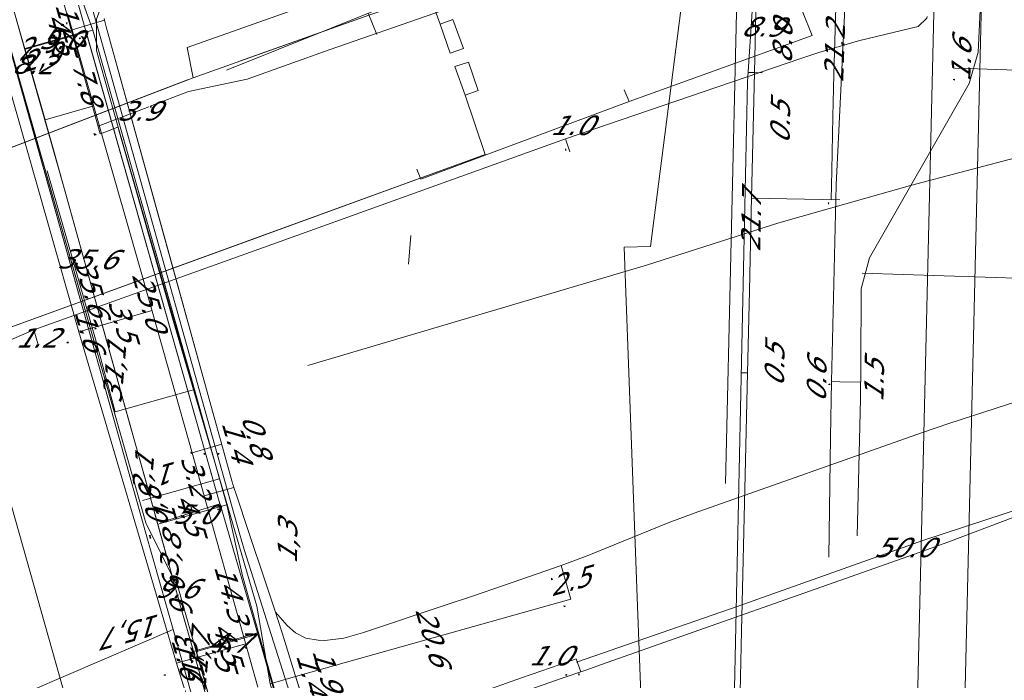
# Model space of a CAD drawing. Header units: metres. Extents: x 124576 to 133557, y 395865 to 402386.
# Tile 418 of 447: x 132806 to 132877, y 400995 to 401042. Entities that reach past the tile are written whole.
import ezdxf
from ezdxf.enums import TextEntityAlignment as Align

# ---------------------------------------------------------------- set-up
doc = ezdxf.new("R2010")
doc.units = ezdxf.units.M
doc.header["$MEASUREMENT"] = 0
for name, color, linetype, lineweight, true_color in [('LG_Datatransport_Gemeente_Tilburg_Ruimtelijke_Uitvoering', 3, 'Continuous', 13, 0x00ff00), ('LG_Datatransport_KPN_BV', 3, 'Continuous', 13, 0x00ff00), ('LG_Datatransport_Ziggo_BV', 3, 'Continuous', 13, 0x00ff00), ('LG_Gas_Hoge_Druk_Enexis_Netbeheer_BV', 7, 'Continuous', 13, 0xff9b00), ('LG_Gas_Lage_Druk_Enexis_Netbeheer_BV', 7, 'Continuous', 13, 0xffdc7d), ('LG_Laag_Spanning_Enexis_Netbeheer_BV', 7, 'Continuous', 13, 0x960000), ('LG_Laag_Spanning_Gemeente_Tilburg_Ruimtelijke_Uitvoering', 7, 'Continuous', 13, 0x960000), ('LG_Midden_Spanning_Enexis_Netbeheer_BV', 7, 'Continuous', 13, 0xd20000), ('LG_Riool_Vrij_Verval_Gemeente_Tilburg_Ruimtelijke_Uitvoering', 7, 'Continuous', 13, 0xca00a0), ('LG_unet-4_Brabant_Water', 5, 'Continuous', 13, 0x0000ff), ('MV_Datatransport_lijn', 3, 'Continuous', 0, 0x00ff00)]:
    doc.layers.add(name, color=color, linetype=linetype, lineweight=lineweight, true_color=true_color)
for name, color, linetype, lineweight in [('MV_Datatransport', 7, 'Continuous', 0), ('MV_Gas_Hoge_Druk', 7, 'Continuous', 0), ('MV_Gas_Hoge_Druk_lijn', 7, 'Continuous', 0), ('MV_Gas_Hoge_Druk_pijl', 7, 'Continuous', 0), ('MV_Gas_Lage_Druk', 7, 'Continuous', 0), ('MV_Gas_Lage_Druk_pijl', 7, 'Continuous', 0), ('MV_Laag_Spanning', 7, 'Continuous', 0), ('MV_Laag_Spanning_lijn', 7, 'Continuous', 0), ('MV_Laag_Spanning_pijl', 7, 'Continuous', 0), ('MV_Midden_Spanning', 7, 'Continuous', 0), ('MV_Midden_Spanning_lijn', 7, 'Continuous', 0), ('MV_Midden_Spanning_pijl', 7, 'Continuous', 0), ('MV_unet-4', 7, 'Continuous', 0)]:
    doc.layers.add(name, color=color, linetype=linetype, lineweight=lineweight)
doc.styles.add('Klic_Annotatie', font='verdanai.ttf', dxfattribs={"oblique": 20, "height": 1.4})

# ---------------------------------------------------------------- blocks, each defined once
blk = doc.blocks.new('m_pijl')
at = {"layer": 'MV_Laag_Spanning_pijl'}
blk.add_hatch(color=7, dxfattribs=at).paths.add_polyline_path([(-1, -0.33), (-1, 0), (-1, 0.33), (0, 0)])
at = {"layer": 'MV_Laag_Spanning_pijl', "flags": 128}
blk.add_lwpolyline([(-1, 0), (-1, 0.33), (0, 0), (-1, -0.33), (-1, 0)], close=True, dxfattribs=at)
blk = doc.blocks.new('m_pijl_1')
at = {"layer": 'MV_Midden_Spanning_pijl'}
blk.add_hatch(color=7, dxfattribs=at).paths.add_polyline_path([(-1, -0.33), (-1, 0), (-1, 0.33), (0, 0)])
at = {"layer": 'MV_Midden_Spanning_pijl', "flags": 128}
blk.add_lwpolyline([(-1, 0), (-1, 0.33), (0, 0), (-1, -0.33), (-1, 0)], close=True, dxfattribs=at)
blk = doc.blocks.new('m_pijl_2')
at = {"layer": 'MV_Gas_Lage_Druk_pijl'}
blk.add_hatch(color=7, dxfattribs=at).paths.add_polyline_path([(-1, -0.33), (-1, 0), (-1, 0.33), (0, 0)])
at = {"layer": 'MV_Gas_Lage_Druk_pijl', "flags": 128}
blk.add_lwpolyline([(-1, 0), (-1, 0.33), (0, 0), (-1, -0.33), (-1, 0)], close=True, dxfattribs=at)
blk = doc.blocks.new('m_pijl_3')
at = {"layer": 'MV_Gas_Hoge_Druk_pijl'}
blk.add_hatch(color=7, dxfattribs=at).paths.add_polyline_path([(-1, -0.33), (-1, 0), (-1, 0.33), (0, 0)])
at = {"layer": 'MV_Gas_Hoge_Druk_pijl', "flags": 128}
blk.add_lwpolyline([(-1, 0), (-1, 0.33), (0, 0), (-1, -0.33), (-1, 0)], close=True, dxfattribs=at)

msp = doc.modelspace()

# ---------------------------------------------------------------- linework, layer by layer
at = {"layer": 'LG_Datatransport_Gemeente_Tilburg_Ruimtelijke_Uitvoering'}
for p in [(132817.692, 401040.312), (132801.187, 401031.659)]:
    msp.add_line(p, (132818.116, 401038.128), dxfattribs=at)
at = {"layer": 'LG_Datatransport_Gemeente_Tilburg_Ruimtelijke_Uitvoering', "flags": 128}
msp.add_lwpolyline([(132817.692, 401040.312), (132830.143, 401044.748), (132847.721, 401050.771), (132856.377, 401053.476), (132865.05, 401056.066), (132872.792, 401058.23)], dxfattribs=at)
at = {"layer": 'LG_Datatransport_KPN_BV'}
for p, q in [((132804.722, 401040.767), (132814.226, 401006.959)), ((132805.746, 401037.383), (132814.705, 401006.002)), ((132842.532, 400911), (132817.065, 401001.233))]:
    msp.add_line(p, q, dxfattribs=at)
at = {"layer": 'LG_Datatransport_KPN_BV', "flags": 128}
for points in [[(132817.065, 401001.233), (132814.705, 401006.002), (132799.053, 401060.828)], [(132816.666, 400998.314), (132816.189, 401000), (132814.685, 401005.328), (132801.18, 401053.367), (132799.055, 401060.816)], [(132849.233, 401025.904), (132851.155, 401025.951), (132855.281, 401058.21)], [(132853.072, 400924.727), (132850.215, 401000), (132849.233, 401025.904)], [(132816.665, 400998.314), (132806.359, 400993.871), (132786.841, 400985.456)], [(132841.379, 400911), (132823.282, 400974.891), (132816.666, 400998.314)]]:
    msp.add_lwpolyline(points, dxfattribs=at)
at = {"layer": 'LG_Datatransport_Ziggo_BV', "flags": 128}
for points in [[(132855.431, 400967.966), (132855.49, 400970.16), (132856.293, 400974.367), (132857.073, 400987.32), (132858.152, 401037.842), (132858.55, 401044.051), (132857.709, 401047.416), (132861.476, 401116.882), (132862.538, 401127.026), (132874.369, 401137.968), (132874.546, 401152.246), (132875.03, 401162.121), (132876.196, 401176.45), (132896.131, 401170.697), (132943.439, 401155.15), (132991.129, 401140.124), (133025.572, 401128.389), (133027.053, 401129.957), (133042.57, 401144.895), (133044.279, 401146.22), (133044.691, 401156.774), (133044.595, 401156.878), (133044.699, 401156.974), (133049.621, 401282.894)], [(133049.621, 401282.894), (133044.279, 401146.22), (133042.57, 401144.895), (133027.053, 401129.957), (133025.572, 401128.389), (132991.129, 401140.124), (132943.439, 401155.15), (132896.131, 401170.697), (132876.196, 401176.45), (132875.03, 401162.121), (132874.546, 401152.246), (132874.369, 401137.968), (132862.538, 401127.026), (132861.476, 401116.882), (132857.709, 401047.416), (132858.55, 401044.051), (132858.152, 401037.842), (132857.073, 400987.32), (132856.293, 400974.367), (132855.49, 400970.16), (132855.431, 400967.966)], [(133049.621, 401282.894), (133044.699, 401156.974), (133044.595, 401156.878), (133044.691, 401156.774), (133044.279, 401146.22), (133042.57, 401144.895), (133027.053, 401129.957), (133025.572, 401128.389), (132991.129, 401140.124), (132943.439, 401155.15), (132896.131, 401170.697), (132876.196, 401176.45), (132875.03, 401162.121), (132874.546, 401152.246), (132874.369, 401137.968), (132862.538, 401127.026), (132861.476, 401116.882), (132857.709, 401047.416), (132858.55, 401044.051), (132858.152, 401037.842), (132857.073, 400987.32), (132856.293, 400974.367), (132855.49, 400970.16), (132855.431, 400967.966)], [(132855.431, 400967.966), (132855.49, 400970.16), (132856.293, 400974.367), (132857.073, 400987.32), (132858.152, 401037.842), (132858.55, 401044.051), (132857.709, 401047.416), (132861.476, 401116.882), (132862.538, 401127.026), (132874.369, 401137.968), (132874.546, 401152.246), (132875.03, 401162.121), (132876.196, 401176.45), (132896.131, 401170.697), (132943.439, 401155.15), (132991.129, 401140.124), (133025.572, 401128.389), (133027.053, 401129.957), (133042.57, 401144.895), (133044.279, 401146.22), (133044.691, 401156.774), (133044.595, 401156.878), (133044.699, 401156.974), (133049.621, 401282.894)], [(132736.44, 401148.226), (132774.861, 401143.229), (132784.045, 401142.286), (132808.039, 401140.251), (132820.346, 401139.094), (132851.249, 401136.637), (132859.262, 401136.6), (132859.797, 401136.311), (132860.372, 401126.788), (132860.329, 401117.755), (132857.709, 401047.416), (132858.55, 401044.051), (132858.152, 401037.842), (132857.073, 400987.32), (132856.293, 400974.367), (132854.963, 400967.383), (132858.576, 400926.043), (132860.251, 400911)], [(132736.44, 401148.226), (132774.861, 401143.229), (132784.045, 401142.286), (132808.039, 401140.251), (132820.346, 401139.094), (132851.249, 401136.637), (132859.262, 401136.6), (132859.797, 401136.311), (132860.372, 401126.788), (132860.329, 401117.755), (132857.709, 401047.416), (132858.55, 401044.051), (132858.152, 401037.842), (132857.073, 400987.32), (132856.293, 400974.367), (132854.963, 400967.383), (132858.576, 400926.043), (132860.251, 400911)], [(132855.49, 400970.16), (132856.293, 400974.367), (132857.073, 400987.32), (132858.152, 401037.842), (132858.55, 401044.051), (132857.709, 401047.416)], [(132855.49, 400970.16), (132856.293, 400974.367), (132857.073, 400987.32), (132858.152, 401037.842), (132858.55, 401044.051), (132857.709, 401047.416)], [(132855.49, 400970.16), (132856.293, 400974.367), (132857.073, 400987.32), (132858.152, 401037.842), (132858.55, 401044.051), (132857.709, 401047.416)], [(132855.49, 400970.16), (132856.293, 400974.367), (132857.073, 400987.32), (132858.152, 401037.842), (132858.55, 401044.051), (132857.709, 401047.416)], [(132855.49, 400970.16), (132856.293, 400974.367), (132857.073, 400987.32), (132858.152, 401037.842), (132858.55, 401044.051), (132857.709, 401047.416)], [(132855.49, 400970.16), (132856.293, 400974.367), (132857.073, 400987.32), (132858.152, 401037.842), (132858.55, 401044.051), (132857.709, 401047.416)]]:
    msp.add_lwpolyline(points, dxfattribs=at)
at = {"layer": 'LG_Gas_Hoge_Druk_Enexis_Netbeheer_BV', "flags": 128}
msp.add_lwpolyline([(132627.514, 401133.291), (132627.711, 401129.412), (132658.118, 401126.803), (132668.026, 401144.122), (132698.952, 401141.669), (132749.364, 401138.076), (132774.526, 401135.679), (132781.782, 401134.73), (132788.169, 401134.073), (132787.227, 401110.213), (132789.353, 401094.42), (132790.935, 401087.078), (132795.86, 401070.381), (132802.983, 401043.928), (132809.856, 401019.794), (132816.923, 400995.865), (132820.602, 400983.94), (132824.016, 400972.039)], dxfattribs=at)
at = {"layer": 'LG_Gas_Lage_Druk_Enexis_Netbeheer_BV'}
msp.add_line((132820.05, 401007.371), (132810.336, 401041.62), dxfattribs=at)
at = {"layer": 'LG_Gas_Lage_Druk_Enexis_Netbeheer_BV', "flags": 128}
for points in [[(132855.747, 401107.006), (132808.072, 401049.68), (132810.371, 401041.495), (132820.05, 401007.371), (132820.054, 401007.358), (132822.755, 400998.059)], [(132822.755, 400998.059), (132826.032, 400986.681), (132833.34, 400960.773), (132836.79, 400948.673), (132837.453, 400946.405), (132839.343, 400939.941), (132845.209, 400919.875), (132848.07, 400911)]]:
    msp.add_lwpolyline(points, dxfattribs=at)
at = {"layer": 'LG_Laag_Spanning_Enexis_Netbeheer_BV'}
for p, q in [((132818.205, 401015.618), (132810.881, 401041.568)), ((132809.422, 401024.995), (132807.578, 401031.406)), ((132809.422, 401024.995), (132807.578, 401031.406)), ((132811.06, 401019.263), (132809.422, 401024.995)), ((132811.06, 401019.263), (132809.422, 401024.995)), ((132812.491, 401014.005), (132811.06, 401019.263)), ((132812.491, 401014.005), (132811.06, 401019.263)), ((132818.205, 401015.618), (132812.491, 401014.005)), ((132818.205, 401015.618), (132812.491, 401014.005)), ((132820.022, 401009.181), (132814.448, 401007.608))]:
    msp.add_line(p, q, dxfattribs=at)
at = {"layer": 'LG_Laag_Spanning_Enexis_Netbeheer_BV', "flags": 128}
for points in [[(132818.205, 401015.618), (132810.881, 401041.568), (132810.052, 401043.885), (132809.892, 401044.332), (132809.222, 401046.202), (132804.365, 401061.707), (132804.255, 401062.098), (132804.149, 401062.477)], [(132810.881, 401041.568), (132810.052, 401043.885), (132809.892, 401044.332), (132809.222, 401046.202), (132804.365, 401061.707), (132804.255, 401062.098)], [(132756.243, 400997.671), (132771.821, 401004.914), (132787.141, 401011.525), (132806.614, 401019.929), (132823.197, 401025.887), (132845.002, 401033.721), (132861.996, 401039.511), (132863.295, 401039.953), (132866.173, 401040.788), (132870.477, 401041.823), (132871.098, 401042.422), (132871.137, 401042.563)], [(132861.996, 401039.511), (132863.295, 401039.953), (132866.173, 401040.788), (132870.477, 401041.823), (132871.098, 401042.422), (132871.137, 401042.563)], [(132861.996, 401039.511), (132863.295, 401039.953), (132866.173, 401040.788), (132870.477, 401041.823), (132871.098, 401042.422), (132871.137, 401042.563)], [(132810.881, 401041.568), (132817.196, 401019.194), (132818.205, 401015.618), (132819.151, 401012.268), (132820.551, 401007.306)], [(132810.881, 401041.568), (132817.196, 401019.194), (132818.205, 401015.618)], [(132823.197, 401025.887), (132845.002, 401033.721), (132861.996, 401039.511)], [(132823.197, 401025.887), (132845.002, 401033.721), (132861.996, 401039.511)], [(132823.197, 401025.887), (132806.614, 401019.929), (132787.141, 401011.525), (132771.821, 401004.914), (132756.243, 400997.671), (132754.332, 400996.783), (132750.374, 400994.943), (132749.127, 400994.363), (132723.965, 400982.336), (132722.791, 400981.775), (132721.158, 400980.994), (132713.134, 400977.166)], [(132754.332, 400996.783), (132756.243, 400997.671), (132771.821, 401004.914), (132787.141, 401011.525), (132806.614, 401019.929), (132823.197, 401025.887)], [(132838.368, 400943.779), (132837.161, 400947.674), (132836.586, 400949.589), (132833.66, 400959.672), (132833.255, 400961.081), (132833.11, 400961.595), (132826.347, 400985.664), (132825.981, 400986.963), (132825.804, 400987.589), (132822.869, 400997.986), (132821.686, 401002.176), (132820.551, 401007.306), (132820.022, 401009.181), (132818.205, 401015.618)], [(132818.205, 401015.618), (132819.151, 401012.268), (132820.551, 401007.306)], [(132820.551, 401007.306), (132820.022, 401009.181), (132818.205, 401015.618)], [(132871.424, 401004.175), (132872.619, 401004.619), (132882.108, 401008.197), (132884.956, 401009.13), (132891.902, 401011.075), (132894.794, 401011.871), (132896.046, 401012.21)], [(132871.424, 401004.175), (132872.619, 401004.619), (132882.108, 401008.197), (132884.956, 401009.13), (132891.902, 401011.075), (132894.794, 401011.871), (132896.046, 401012.21)], [(132838.368, 400943.779), (132837.161, 400947.674), (132836.586, 400949.589), (132833.66, 400959.672), (132833.255, 400961.081), (132833.11, 400961.595), (132826.347, 400985.664), (132825.981, 400986.963), (132825.804, 400987.589), (132822.869, 400997.986), (132821.686, 401002.176), (132820.551, 401007.306)], [(132846.543, 400995.404), (132847.527, 400995.75), (132869.8, 401003.591), (132871.424, 401004.175)], [(132846.543, 400995.404), (132847.527, 400995.75), (132869.8, 401003.591), (132871.424, 401004.175)], [(132827.238, 400988.634), (132844.697, 400994.756), (132846.543, 400995.404)], [(132827.238, 400988.634), (132844.697, 400994.756), (132846.543, 400995.404)]]:
    msp.add_lwpolyline(points, dxfattribs=at)
at = {"layer": 'LG_Laag_Spanning_Gemeente_Tilburg_Ruimtelijke_Uitvoering'}
for p, q in [((132817.692, 401040.312), (132818.116, 401038.128)), ((132801.187, 401031.659), (132818.116, 401038.128)), ((132801.316, 401031.708), (132817.711, 401037.973)), ((132804.692, 401020.032), (132839.214, 401032.581)), ((132821.064, 401025.983), (132839.214, 401032.581)), ((132804.692, 401020.032), (132821.064, 401025.983))]:
    msp.add_line(p, q, dxfattribs=at)
at = {"layer": 'LG_Laag_Spanning_Gemeente_Tilburg_Ruimtelijke_Uitvoering', "flags": 128}
for points in [[(132817.692, 401040.312), (132830.143, 401044.748), (132847.721, 401050.771), (132856.377, 401053.476), (132865.05, 401056.066), (132872.792, 401058.23)], [(132817.692, 401040.312), (132830.143, 401044.748), (132847.721, 401050.771), (132856.377, 401053.476), (132865.05, 401056.066), (132872.792, 401058.23)], [(132818.116, 401038.128), (132830.869, 401042.671), (132835.203, 401044.156)], [(132821.535, 401039.346), (132830.869, 401042.671), (132835.203, 401044.156)], [(132835.474, 401043.315), (132835.953, 401042.001), (132836.882, 401042.346), (132837.635, 401040.248), (132836.681, 401039.91), (132835.953, 401042.001)], [(132839.214, 401032.581), (132837.752, 401036.872), (132838.71, 401037.215), (132838.004, 401039.261), (132837.012, 401038.945), (132837.752, 401036.872)]]:
    msp.add_lwpolyline(points, dxfattribs=at)
at = {"layer": 'LG_Midden_Spanning_Enexis_Netbeheer_BV'}
for p, q in [((132856.566, 401008.838), (132857.447, 401046.541)), ((132856.566, 401008.838), (132857.447, 401046.541)), ((132856.566, 401008.838), (132857.447, 401046.541)), ((132856.566, 401008.838), (132857.447, 401046.541)), ((132856.566, 401008.838), (132857.447, 401046.541)), ((132856.566, 401008.838), (132857.447, 401046.541)), ((132856.566, 401008.838), (132857.447, 401046.541)), ((132856.566, 401008.838), (132857.447, 401046.541)), ((132856.566, 401008.838), (132857.447, 401046.541)), ((132811.695, 401042.413), (132811.72, 401042.283)), ((132812.687, 401034.563), (132819.37, 401011.448)), ((132812.687, 401034.563), (132819.37, 401011.448)), ((132812.687, 401034.563), (132819.37, 401011.448)), ((132812.687, 401034.563), (132819.37, 401011.448)), ((132812.687, 401034.563), (132819.37, 401011.448)), ((132812.687, 401034.563), (132819.37, 401011.448)), ((132812.687, 401034.563), (132819.37, 401011.448)), ((132812.687, 401034.563), (132819.37, 401011.448)), ((132812.687, 401034.563), (132819.37, 401011.448)), ((132812.687, 401034.563), (132819.37, 401011.448)), ((132812.687, 401034.563), (132819.37, 401011.448)), ((132812.687, 401034.563), (132819.37, 401011.448)), ((132812.687, 401034.563), (132819.37, 401011.448)), ((132812.687, 401034.563), (132819.37, 401011.448)), ((132825.485, 400995.016), (132825.89, 400993.712))]:
    msp.add_line(p, q, dxfattribs=at)
at = {"layer": 'LG_Midden_Spanning_Enexis_Netbeheer_BV', "flags": 128}
for points in [[(132826.749, 400983.87), (132825.355, 400988.629), (132823.668, 400994.388), (132822.725, 401000), (132819.37, 401011.448), (132816.682, 401020.621), (132812.745, 401034.355), (132812.687, 401034.563), (132811.135, 401040.098), (132811.141, 401042.371), (132811.552, 401043.479), (132812.116, 401044.496), (132816.281, 401050.831), (132821.715, 401057.927), (132829.05, 401067.505), (132829.768, 401068.443), (132831.339, 401070.495), (132870.659, 401121.837), (132872.323, 401125.802), (132872.739, 401130.218), (132872.913, 401134.012), (132873.181, 401140.022), (132873.432, 401146.033), (132873.494, 401147.579)], [(132875.995, 401064.735), (132874.811, 401039.968), (132874.159, 401037.727), (132866.974, 401025.142), (132866.372, 401022.9), (132866.337, 401017.364), (132866.302, 401014.964), (132866.074, 401005.076)], [(132875.995, 401064.735), (132874.811, 401039.968), (132874.159, 401037.727), (132866.974, 401025.142), (132866.372, 401022.9), (132866.337, 401017.364), (132866.302, 401014.964), (132866.074, 401005.076)], [(132864.031, 401003.523), (132864.138, 401012.203), (132864.23, 401016.202), (132864.533, 401029.336), (132864.558, 401030.404), (132865.542, 401050.483)], [(132864.533, 401029.336), (132864.558, 401030.404), (132865.542, 401050.483)], [(132864.533, 401029.336), (132864.558, 401030.404), (132865.542, 401050.483)], [(132812.687, 401034.563), (132811.135, 401040.098), (132811.141, 401042.371), (132811.552, 401043.479)], [(132830.987, 400968.484), (132829.809, 400972.656), (132826.749, 400983.87), (132825.355, 400988.629), (132823.668, 400994.388), (132822.725, 401000), (132819.37, 401011.448), (132816.682, 401020.621), (132812.745, 401034.355), (132812.687, 401034.563), (132811.135, 401040.098), (132811.141, 401042.371)], [(132830.987, 400968.484), (132829.809, 400972.656), (132826.749, 400983.87), (132825.355, 400988.629), (132823.668, 400994.388), (132822.725, 401000), (132819.37, 401011.448), (132816.682, 401020.621), (132812.745, 401034.355), (132812.687, 401034.563), (132811.135, 401040.098), (132811.141, 401042.371)], [(132830.987, 400968.484), (132829.809, 400972.656), (132826.749, 400983.87), (132825.355, 400988.629), (132823.668, 400994.388), (132822.725, 401000), (132819.37, 401011.448), (132816.682, 401020.621), (132812.745, 401034.355), (132812.687, 401034.563), (132811.135, 401040.098), (132811.141, 401042.371)], [(132830.987, 400968.484), (132829.809, 400972.656), (132826.749, 400983.87), (132825.355, 400988.629), (132823.668, 400994.388), (132822.725, 401000), (132819.37, 401011.448), (132816.682, 401020.621), (132812.745, 401034.355), (132812.687, 401034.563), (132811.135, 401040.098), (132811.141, 401042.371)], [(132830.987, 400968.484), (132829.809, 400972.656), (132826.749, 400983.87), (132825.355, 400988.629), (132823.668, 400994.388), (132822.725, 401000), (132819.37, 401011.448), (132816.682, 401020.621), (132812.745, 401034.355), (132812.687, 401034.563), (132811.135, 401040.098), (132811.141, 401042.371)], [(132811.141, 401042.371), (132811.135, 401040.098), (132812.687, 401034.563), (132812.745, 401034.355), (132816.682, 401020.621), (132819.37, 401011.448), (132822.725, 401000), (132823.668, 400994.388), (132825.355, 400988.629), (132826.749, 400983.87), (132829.809, 400972.656), (132830.987, 400968.484)], [(132830.987, 400968.484), (132829.809, 400972.656), (132826.749, 400983.87), (132825.355, 400988.629), (132823.668, 400994.388), (132822.725, 401000), (132819.37, 401011.448), (132816.682, 401020.621), (132812.745, 401034.355), (132812.687, 401034.563), (132811.135, 401040.098), (132811.141, 401042.371)], [(132830.987, 400968.484), (132829.809, 400972.656), (132826.749, 400983.87), (132825.355, 400988.629), (132823.668, 400994.388), (132822.725, 401000), (132819.37, 401011.448), (132816.682, 401020.621), (132812.745, 401034.355), (132812.687, 401034.563), (132811.135, 401040.098), (132811.141, 401042.371)], [(132830.987, 400968.484), (132829.809, 400972.656), (132826.749, 400983.87), (132825.355, 400988.629), (132823.668, 400994.388), (132822.725, 401000), (132819.37, 401011.448), (132816.682, 401020.621), (132812.745, 401034.355), (132812.687, 401034.563), (132811.135, 401040.098), (132811.141, 401042.371)], [(132830.987, 400968.484), (132829.809, 400972.656), (132826.749, 400983.87), (132825.355, 400988.629), (132823.668, 400994.388), (132822.725, 401000), (132819.37, 401011.448), (132816.682, 401020.621), (132812.745, 401034.355), (132812.687, 401034.563), (132811.135, 401040.098), (132811.141, 401042.371)], [(132888.756, 401018.383), (132872.685, 401013.174), (132870.79, 401012.532), (132854.297, 401006.707), (132852.427, 401005.999), (132846.573, 401003.632), (132844.702, 401002.927), (132842.418, 401002.129), (132840.527, 401001.476), (132838.287, 401000.713), (132836.391, 401000.074), (132830.349, 400998.064), (132829.003, 400997.667), (132827.622, 400997.512), (132827.148, 400997.526), (132826.247, 400997.683), (132825.51, 400998.052), (132824.894, 400998.603), (132824.051, 400999.56), (132823.306, 401001.791), (132822.134, 401005.302), (132821.21, 401008.072), (132821.058, 401008.548), (132820.918, 401009.028), (132819.21, 401015.19), (132812.144, 401040.689), (132811.837, 401041.797), (132811.72, 401042.283), (132811.695, 401042.413)], [(132832.665, 400967.146), (132830.786, 400973.921), (132830.53, 400974.888), (132828.912, 400981.303), (132828.672, 400982.274), (132827.812, 400985.809), (132827.282, 400987.988), (132826.008, 400993.226), (132825.883, 400993.71), (132825.742, 400994.189), (132825.485, 400995.016), (132824.536, 400998.072), (132824.23, 400999.024), (132824.051, 400999.56), (132823.306, 401001.791), (132822.134, 401005.302), (132821.21, 401008.072), (132821.058, 401008.548), (132820.918, 401009.028), (132819.21, 401015.19), (132812.144, 401040.689), (132811.837, 401041.797), (132811.72, 401042.283), (132811.695, 401042.413)], [(132811.695, 401042.413), (132811.72, 401042.283), (132811.837, 401041.797), (132812.144, 401040.689), (132819.21, 401015.19), (132820.918, 401009.028), (132821.058, 401008.548), (132821.21, 401008.072), (132822.134, 401005.302), (132823.306, 401001.791), (132824.051, 400999.56), (132824.23, 400999.024), (132824.536, 400998.072), (132825.485, 400995.016), (132825.742, 400994.189), (132825.883, 400993.71), (132826.008, 400993.226), (132827.282, 400987.988), (132827.812, 400985.809), (132828.672, 400982.274), (132828.912, 400981.303), (132830.53, 400974.888), (132830.786, 400973.921), (132832.665, 400967.146)], [(132811.695, 401042.413), (132811.72, 401042.283), (132811.837, 401041.797), (132812.144, 401040.689), (132819.21, 401015.19), (132820.918, 401009.028), (132821.058, 401008.548), (132821.21, 401008.072), (132822.134, 401005.302), (132823.306, 401001.791), (132824.051, 400999.56), (132824.23, 400999.024), (132824.536, 400998.072), (132825.485, 400995.016), (132825.742, 400994.189), (132825.883, 400993.71), (132826.008, 400993.226), (132827.282, 400987.988), (132827.812, 400985.809), (132828.672, 400982.274), (132828.912, 400981.303), (132830.53, 400974.888), (132830.786, 400973.921), (132832.665, 400967.146)], [(132811.695, 401042.413), (132811.72, 401042.283), (132811.837, 401041.797), (132812.144, 401040.689), (132819.21, 401015.19), (132820.918, 401009.028), (132821.058, 401008.548), (132821.21, 401008.072), (132822.134, 401005.302), (132823.306, 401001.791), (132824.051, 400999.56), (132824.23, 400999.024), (132824.536, 400998.072), (132825.485, 400995.016), (132825.742, 400994.189), (132825.883, 400993.71), (132826.008, 400993.226), (132827.282, 400987.988), (132827.812, 400985.809), (132828.672, 400982.274), (132828.912, 400981.303), (132830.53, 400974.888), (132830.786, 400973.921), (132832.665, 400967.146)], [(132811.695, 401042.413), (132811.72, 401042.283), (132811.837, 401041.797), (132812.144, 401040.689), (132819.21, 401015.19), (132820.918, 401009.028), (132821.058, 401008.548), (132821.21, 401008.072), (132822.134, 401005.302), (132823.306, 401001.791), (132824.051, 400999.56), (132824.894, 400998.603), (132825.51, 400998.052), (132826.247, 400997.683), (132827.148, 400997.526), (132827.622, 400997.512), (132829.003, 400997.667), (132830.349, 400998.064), (132836.391, 401000.074), (132838.287, 401000.713), (132840.527, 401001.476), (132842.418, 401002.129), (132844.702, 401002.927)], [(132811.695, 401042.413), (132811.72, 401042.283), (132811.837, 401041.797), (132812.144, 401040.689), (132819.21, 401015.19), (132820.918, 401009.028), (132821.058, 401008.548), (132821.21, 401008.072), (132822.134, 401005.302), (132823.306, 401001.791), (132824.051, 400999.56), (132824.894, 400998.603), (132825.51, 400998.052), (132826.247, 400997.683), (132827.148, 400997.526), (132827.622, 400997.512), (132829.003, 400997.667), (132830.349, 400998.064), (132836.391, 401000.074), (132838.287, 401000.713), (132840.527, 401001.476), (132842.418, 401002.129), (132844.702, 401002.927)], [(132811.695, 401042.413), (132811.72, 401042.283), (132811.837, 401041.797), (132812.144, 401040.689), (132819.21, 401015.19), (132820.918, 401009.028), (132821.058, 401008.548), (132821.21, 401008.072), (132822.134, 401005.302), (132823.306, 401001.791), (132824.051, 400999.56), (132824.894, 400998.603), (132825.51, 400998.052), (132826.247, 400997.683), (132827.148, 400997.526), (132827.622, 400997.512), (132829.003, 400997.667), (132830.349, 400998.064), (132836.391, 401000.074), (132838.287, 401000.713), (132840.527, 401001.476), (132842.418, 401002.129), (132844.702, 401002.927)], [(132811.695, 401042.413), (132811.72, 401042.283), (132811.837, 401041.797), (132812.144, 401040.689), (132819.21, 401015.19), (132820.918, 401009.028), (132821.058, 401008.548), (132821.21, 401008.072), (132822.134, 401005.302), (132823.306, 401001.791), (132824.051, 400999.56), (132824.894, 400998.603), (132825.51, 400998.052), (132826.247, 400997.683), (132827.148, 400997.526), (132827.622, 400997.512), (132829.003, 400997.667), (132830.349, 400998.064), (132836.391, 401000.074), (132838.287, 401000.713), (132840.527, 401001.476), (132842.418, 401002.129), (132844.702, 401002.927)], [(132811.695, 401042.413), (132811.72, 401042.283), (132811.837, 401041.797), (132812.144, 401040.689), (132819.21, 401015.19), (132820.918, 401009.028), (132821.058, 401008.548), (132821.21, 401008.072), (132822.134, 401005.302), (132823.306, 401001.791), (132824.051, 400999.56), (132824.894, 400998.603), (132825.51, 400998.052), (132826.247, 400997.683), (132827.148, 400997.526), (132827.622, 400997.512), (132829.003, 400997.667), (132830.349, 400998.064), (132836.391, 401000.074), (132838.287, 401000.713), (132840.527, 401001.476), (132842.418, 401002.129), (132844.702, 401002.927)], [(132811.695, 401042.413), (132811.72, 401042.283), (132811.837, 401041.797), (132812.144, 401040.689), (132819.21, 401015.19), (132820.918, 401009.028), (132821.058, 401008.548), (132821.21, 401008.072), (132822.134, 401005.302), (132823.306, 401001.791), (132824.051, 400999.56), (132824.894, 400998.603), (132825.51, 400998.052), (132826.247, 400997.683), (132827.148, 400997.526), (132827.622, 400997.512), (132829.003, 400997.667), (132830.349, 400998.064), (132836.391, 401000.074), (132838.287, 401000.713), (132840.527, 401001.476), (132842.418, 401002.129), (132844.702, 401002.927)], [(132888.756, 401018.383), (132872.685, 401013.174), (132870.79, 401012.532), (132854.297, 401006.707), (132852.427, 401005.999), (132846.573, 401003.632), (132844.702, 401002.927), (132842.418, 401002.129), (132840.527, 401001.476), (132838.287, 401000.713), (132836.391, 401000.074), (132830.349, 400998.064), (132829.003, 400997.667), (132827.622, 400997.512), (132827.148, 400997.526), (132826.247, 400997.683), (132825.51, 400998.052), (132824.894, 400998.603), (132824.051, 400999.56), (132823.306, 401001.791), (132822.134, 401005.302), (132821.21, 401008.072), (132821.058, 401008.548), (132820.918, 401009.028), (132819.21, 401015.19), (132812.144, 401040.689), (132811.837, 401041.797), (132811.72, 401042.283), (132811.695, 401042.413)], [(132821.058, 401008.548), (132820.918, 401009.028), (132819.21, 401015.19), (132816.114, 401026.363), (132812.144, 401040.689), (132811.837, 401041.797), (132811.72, 401042.283)], [(132821.058, 401008.548), (132820.918, 401009.028), (132819.21, 401015.19), (132816.114, 401026.363), (132812.144, 401040.689), (132811.837, 401041.797), (132811.72, 401042.283)], [(132821.058, 401008.548), (132820.918, 401009.028), (132819.21, 401015.19), (132816.114, 401026.363), (132812.144, 401040.689), (132811.837, 401041.797), (132811.72, 401042.283)], [(132821.058, 401008.548), (132820.918, 401009.028), (132819.21, 401015.19), (132816.114, 401026.363), (132812.144, 401040.689), (132811.837, 401041.797), (132811.72, 401042.283)], [(132821.058, 401008.548), (132820.918, 401009.028), (132819.21, 401015.19), (132816.114, 401026.363), (132812.144, 401040.689), (132811.837, 401041.797), (132811.72, 401042.283)], [(132811.72, 401042.283), (132811.837, 401041.797), (132812.144, 401040.689), (132819.21, 401015.19), (132820.918, 401009.028), (132821.058, 401008.548)], [(132819.37, 401011.448), (132816.682, 401020.621), (132812.745, 401034.355), (132812.687, 401034.563)], [(132864.031, 401003.523), (132864.138, 401012.203), (132864.23, 401016.202), (132864.533, 401029.336)], [(132864.031, 401003.523), (132864.138, 401012.203), (132864.23, 401016.202), (132864.533, 401029.336)], [(132844.702, 401002.927), (132846.573, 401003.632), (132852.427, 401005.999), (132854.297, 401006.707), (132870.79, 401012.532), (132872.685, 401013.174), (132888.756, 401018.383), (132890.675, 401018.945), (132898.633, 401021.034), (132900.574, 401021.515), (132913.302, 401024.485), (132915.272, 401024.622), (132932.173, 401023.101), (132950.034, 401021.494), (133035.61, 401013.793), (133112.899, 401006.837)], [(132844.702, 401002.927), (132846.573, 401003.632), (132852.427, 401005.999), (132854.297, 401006.707), (132870.79, 401012.532), (132872.685, 401013.174), (132888.756, 401018.383), (132890.675, 401018.945), (132898.633, 401021.034), (132900.574, 401021.515), (132913.302, 401024.485), (132915.272, 401024.622), (132932.173, 401023.101), (132950.034, 401021.494), (133035.61, 401013.793), (133112.899, 401006.837)], [(132844.702, 401002.927), (132846.573, 401003.632), (132852.427, 401005.999), (132854.297, 401006.707), (132870.79, 401012.532), (132872.685, 401013.174), (132888.756, 401018.383), (132890.675, 401018.945), (132898.633, 401021.034), (132900.574, 401021.515), (132913.302, 401024.485), (132915.272, 401024.622), (132932.173, 401023.101), (132950.034, 401021.494), (133035.61, 401013.793), (133112.899, 401006.837)], [(132844.702, 401002.927), (132846.573, 401003.632), (132852.427, 401005.999), (132854.297, 401006.707), (132870.79, 401012.532), (132872.685, 401013.174), (132888.756, 401018.383), (132890.675, 401018.945), (132898.633, 401021.034), (132900.574, 401021.515), (132913.302, 401024.485), (132915.272, 401024.622), (132932.173, 401023.101), (132950.034, 401021.494), (133035.61, 401013.793), (133112.899, 401006.837)], [(132844.702, 401002.927), (132846.573, 401003.632), (132852.427, 401005.999), (132854.297, 401006.707), (132870.79, 401012.532), (132872.685, 401013.174), (132888.756, 401018.383), (132890.675, 401018.945), (132898.633, 401021.034), (132900.574, 401021.515), (132913.302, 401024.485), (132915.272, 401024.622), (132932.173, 401023.101), (132950.034, 401021.494), (133035.61, 401013.793), (133112.899, 401006.837)], [(132844.702, 401002.927), (132846.573, 401003.632), (132852.427, 401005.999), (132854.297, 401006.707), (132870.79, 401012.532), (132872.685, 401013.174), (132888.756, 401018.383), (132890.675, 401018.945), (132898.633, 401021.034), (132900.574, 401021.515), (132913.302, 401024.485), (132915.272, 401024.622), (132932.173, 401023.101), (132950.034, 401021.494), (133035.61, 401013.793), (133112.899, 401006.837)], [(132844.702, 401002.927), (132846.573, 401003.632), (132852.427, 401005.999), (132854.297, 401006.707), (132870.79, 401012.532), (132872.685, 401013.174), (132888.756, 401018.383), (132890.675, 401018.945), (132898.633, 401021.034), (132900.574, 401021.515), (132913.302, 401024.485), (132915.272, 401024.622), (132932.173, 401023.101), (132950.034, 401021.494), (133035.61, 401013.793), (133112.899, 401006.837)], [(132823.668, 400994.388), (132822.725, 401000), (132819.37, 401011.448)], [(132821.058, 401008.548), (132821.21, 401008.072), (132822.134, 401005.302), (132823.306, 401001.791), (132824.051, 400999.56)], [(132824.051, 400999.56), (132824.894, 400998.603), (132825.51, 400998.052), (132826.247, 400997.683), (132827.148, 400997.526), (132827.622, 400997.512), (132829.003, 400997.667), (132830.349, 400998.064), (132836.391, 401000.074), (132838.287, 401000.713), (132840.527, 401001.476), (132842.418, 401002.129), (132844.702, 401002.927)], [(132824.051, 400999.56), (132824.23, 400999.024), (132824.536, 400998.072), (132825.485, 400995.016)], [(132825.485, 400995.016), (132825.742, 400994.189), (132825.883, 400993.71)]]:
    msp.add_lwpolyline(points, dxfattribs=at)
at = {"layer": 'LG_Riool_Vrij_Verval_Gemeente_Tilburg_Ruimtelijke_Uitvoering'}
for p, q in [((132831.379, 401041.249), (132830.753, 401042.804)), ((132862.811, 401041.188), (132862.131, 401042.908)), ((132849.599, 401036.419), (132849.24, 401037.253)), ((132809.789, 400990.209), (132804.48, 401009.011))]:
    msp.add_line(p, q, dxfattribs=at)
at = {"layer": 'LG_Riool_Vrij_Verval_Gemeente_Tilburg_Ruimtelijke_Uitvoering', "flags": 128}
for points in [[(132869.8, 400966.83), (132871.44, 401035.71), (132873.08, 401104.77)], [(132873.23, 400966.75), (132874.86, 401035.63), (132876.5, 401104.41)], [(132820.514, 401038.683), (132835.526, 401044.725), (132847.365, 401048.764), (132859.33, 401052.534), (132861.411, 401053.183)], [(132834.276, 401031.526), (132834.568, 401030.808), (132849.599, 401036.419), (132862.811, 401041.188)], [(132826.398, 401017.37), (132850.849, 401024.612), (132860.407, 401027.654), (132869.915, 401030.365), (132879.708, 401032.927), (132889.805, 401035.37), (132895.772, 401036.375), (132896.765, 401036.486)]]:
    msp.add_lwpolyline(points, dxfattribs=at)
at = {"layer": 'LG_unet-4_Brabant_Water'}
for p, q in [((132810.67, 401043.68), (132821.46, 401005.23)), ((132821.46, 401005.23), (132821.79, 401004.08))]:
    msp.add_line(p, q, dxfattribs=at)
at = {"layer": 'LG_unet-4_Brabant_Water', "flags": 128}
msp.add_lwpolyline([(132857.46, 400911), (132848.95, 400915.11), (132847.2, 400916.18), (132827.18, 400987.11), (132821.79, 401004.08)], dxfattribs=at)
at = {"layer": 'MV_Datatransport_lijn'}
for p, q in [((132858.66, 401038.51), (132858.866, 401047.389)), ((132858.66, 401038.51), (132858.196, 401038.522)), ((132858.156, 401016.827), (132857.703, 401016.837))]:
    msp.add_line(p, q, dxfattribs=at)
at = {"layer": 'MV_Datatransport_lijn', "flags": 128}
for points in [[(132858.156, 401016.827), (132858.293, 401022.741), (132858.427, 401028.482), (132858.66, 401038.51)], [(132854.963, 400967.383), (132855.52, 400968.079), (132856.194, 400969.215), (132856.438, 400969.736), (132856.89, 400971.011), (132857.205, 400972.682), (132857.232, 400974.311), (132857.18, 400974.86), (132857.262, 400978.383), (132857.328, 400981.207), (132857.425, 400985.397), (132857.569, 400991.579), (132857.723, 400998.21), (132857.985, 401009.471), (132858.156, 401016.827)]]:
    msp.add_lwpolyline(points, dxfattribs=at)
at = {"layer": 'MV_Gas_Hoge_Druk_lijn'}
msp.add_line((132833.84, 401026.75), (132833.664, 401024.681), dxfattribs=at)
at = {"layer": 'MV_Gas_Hoge_Druk_pijl'}
for p, q in [((132811.368, 401020.232), (132809.831, 401019.787)), ((132821.835, 400997.237), (132818.464, 400996.296)), ((132818.464, 400996.296), (132816.923, 400995.865))]:
    msp.add_line(p, q, dxfattribs=at)
at = {"layer": 'MV_Gas_Hoge_Druk_pijl', "flags": 128}
msp.add_lwpolyline([(132815.145, 401021.322), (132814.73, 401021.205), (132811.368, 401020.232)], dxfattribs=at)
at = {"layer": 'MV_Gas_Lage_Druk_pijl'}
for p, q in [((132815.756, 401006.024), (132820.05, 401007.371)), ((132821.355, 400985.368), (132818.14, 400996.722))]:
    msp.add_line(p, q, dxfattribs=at)
at = {"layer": 'MV_Gas_Lage_Druk_pijl', "flags": 128}
for points in [[(132805.944, 401040.245), (132803.945, 401047.309), (132803.628, 401048.424)], [(132805.944, 401040.245), (132806.05, 401040.275), (132810.381, 401041.498)], [(132815.547, 401005.965), (132814.552, 401009.532), (132813.935, 401011.745), (132808.796, 401030.171), (132805.944, 401040.245)], [(132818.14, 400996.722), (132817.211, 401000), (132815.547, 401005.965)], [(132818.14, 400996.722), (132818.433, 400996.805), (132822.755, 400998.059)]]:
    msp.add_lwpolyline(points, dxfattribs=at)
at = {"layer": 'MV_Laag_Spanning_lijn'}
for p, q in [((132806.069, 401040.21), (132805.972, 401040.183)), ((132807.418, 401035.103), (132810.941, 401036.105))]:
    msp.add_line(p, q, dxfattribs=at)
at = {"layer": 'MV_Laag_Spanning_pijl'}
for p, q in [((132807.418, 401035.103), (132805.174, 401042.989)), ((132806.069, 401040.21), (132810.881, 401041.568)), ((132814.911, 401036.04), (132811.249, 401034.645)), ((132845.326, 401032.775), (132845.002, 401033.721)), ((132806.94, 401018.775), (132806.614, 401019.929)), ((132818.346, 400996.709), (132822.869, 400997.986)), ((132845.78, 400996.195), (132846.112, 400995.252))]:
    msp.add_line(p, q, dxfattribs=at)
at = {"layer": 'MV_Laag_Spanning_pijl', "flags": 128}
for points in [[(132811.406, 401034.081), (132808.874, 401043.157), (132806.296, 401052.289), (132803.692, 401061.517)], [(132868.067, 401053.791), (132863.566, 401052.388), (132858.428, 401050.741), (132855.062, 401049.636), (132851.615, 401048.484), (132851.652, 401048.228), (132850.247, 401047.789), (132840.086, 401044.35), (132835.581, 401042.805), (132827.948, 401040.144), (132822.005, 401038.027), (132817.783, 401037.134), (132815.022, 401036.082)], [(132805.972, 401040.183), (132807.505, 401034.796), (132807.903, 401033.371), (132810.899, 401022.628), (132811.383, 401020.895), (132813.577, 401013.029), (132813.978, 401011.592), (132815.566, 401005.9)], [(132893.123, 401012.055), (132870.808, 401004.728), (132857.472, 401000), (132846.42, 400996.152), (132845.8, 400995.94)], [(132815.566, 401005.9), (132815.739, 401005.948), (132820.551, 401007.306)], [(132815.566, 401005.9), (132817.211, 401000), (132818.158, 400996.656)], [(132821.552, 400985.351), (132820.516, 400989.021), (132820.416, 400989.375), (132818.718, 400995.392), (132818.347, 400996.707)], [(132845.78, 400996.195), (132844.62, 400995.787), (132841.839, 400994.81), (132838.579, 400993.664), (132830.947, 400990.982), (132826.911, 400989.564)]]:
    msp.add_lwpolyline(points, dxfattribs=at)
at = {"layer": 'MV_Midden_Spanning_lijn'}
for p, q in [((132811.72, 401042.283), (132809.382, 401041.582)), ((132859.241, 401038.495), (132858.66, 401038.51)), ((132874.754, 401038.769), (132887.267, 401038.363)), ((132811.432, 401034.091), (132812.686, 401034.563)), ((132858.449, 401029.443), (132864.823, 401029.329)), ((132884.241, 401023.453), (132866.44, 401024.031)), ((132818.916, 401007.943), (132821.058, 401008.548))]:
    msp.add_line(p, q, dxfattribs=at)
at = {"layer": 'MV_Midden_Spanning_pijl'}
for p, q in [((132858.66, 401038.51), (132858.846, 401046.508)), ((132809.045, 401042.769), (132809.382, 401041.582)), ((132874.754, 401038.769), (132873.155, 401038.821)), ((132864.83, 401016.191), (132864.23, 401016.202)), ((132866.33, 401016.164), (132864.83, 401016.191)), ((132818.037, 401011.057), (132819.37, 401011.448)), ((132819.37, 401011.448), (132820.181, 401011.686)), ((132818.037, 401011.057), (132818.916, 401007.943)), ((132818.916, 401007.943), (132822.781, 400994.138)), ((132845.384, 401000.504), (132844.702, 401002.927)), ((132825.518, 400994.909), (132845.384, 401000.504)), ((132823.668, 400994.388), (132825.518, 400994.909))]:
    msp.add_line(p, q, dxfattribs=at)
at = {"layer": 'MV_Midden_Spanning_pijl', "flags": 128}
for points in [[(132864.742, 401050.502), (132864.39, 401038.36), (132864.322, 401035.328), (132864.235, 401031.429), (132864.187, 401029.309)], [(132809.382, 401041.582), (132810.516, 401037.6), (132811.506, 401034.119)], [(132811.506, 401034.119), (132814.409, 401023.924), (132814.89, 401022.226), (132817.1, 401014.381), (132817.507, 401012.937), (132818.037, 401011.057)]]:
    msp.add_lwpolyline(points, dxfattribs=at)

# ---------------------------------------------------------------- block references
at = {"layer": 'MV_Gas_Hoge_Druk_pijl'}
for p, xscale, yscale, zscale, rotation in [((132811, 401020), 0.09999999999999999, 0.09999999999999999, 0.09999999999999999, 197), ((132809, 401019), 0.09999999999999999, 0.09999999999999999, 0.09999999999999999, 197), ((132818, 400996), 0.1, 0.1, 0.1, 196), ((132816, 400995), 0.1, 0.1, 0.1, 196)]:
    msp.add_blockref('m_pijl_3', p, dxfattribs=dict(at, xscale=xscale, yscale=yscale, zscale=zscale, rotation=rotation))
at = {"layer": 'MV_Gas_Lage_Druk_pijl', "xscale": 0.1, "yscale": 0.1, "zscale": 0.1}
for p, rotation in [((132810, 401041), 15), ((132820, 401007), 17), ((132815, 401005), 105), ((132822, 400998), 16), ((132818, 400996), 105)]:
    msp.add_blockref('m_pijl_2', p, dxfattribs=dict(at, rotation=rotation))
at = {"layer": 'MV_Laag_Spanning_pijl', "xscale": 0.1, "yscale": 0.1, "zscale": 0.1}
for p, rotation in [((132810, 401041), 15), ((132815, 401036), 201), ((132811, 401034), 201), ((132845, 401033), 108), ((132806, 401019), 105), ((132820, 401007), 15), ((132815, 401005), 286), ((132822, 400997), 15), ((132818, 400996), 286), ((132818, 400996), 105), ((132845, 400995), 199), ((132846, 400995), 290)]:
    msp.add_blockref('m_pijl', p, dxfattribs=dict(at, rotation=rotation))
at = {"layer": 'MV_Midden_Spanning_pijl', "xscale": 0.1, "yscale": 0.1, "zscale": 0.1}
for p, rotation in [((132809, 401042), 286), ((132809, 401041), 286), ((132873, 401038), 178), ((132811, 401034), 286), ((132864, 401029), 269), ((132864, 401016), 178), ((132864, 401016), 178), ((132818, 401011), 286), ((132819, 401011), 16), ((132820, 401011), 16), ((132818, 401007), 286), ((132844, 401002), 105), ((132845, 401000), 15)]:
    msp.add_blockref('m_pijl_1', p, dxfattribs=dict(at, rotation=rotation))

# ---------------------------------------------------------------- texts
at = {"layer": 'MV_Datatransport', "style": 'Klic_Annotatie', "oblique": 20}
for s, rotation, p in [('8.9', 359, (132859.166, 401041.813)), ('2,9', 15.9, (132806.748, 401040.409)), ('2,9', 15.9, (132807.014, 401039.556)), ('0.5', 89, (132860.509, 401034.83)), ('21.7', 89, (132858.408, 401027.668)), ('0.5', 89, (132860.102, 401017.314)), ('1', 195.5, (132816.563, 401009.638)), ('0,8', 105.7, (132815.352, 401007.024)), ('1', 105.6, (132816.191, 401006.437)), ('15,7', 195.6, (132813.892, 400998.208)), ('1,3', 105.8, (132817.955, 400996.027))]:
    msp.add_text(s, height=1.4, rotation=rotation, dxfattribs=at).set_placement(p, align=Align.MIDDLE_CENTER)
at = {"layer": 'MV_Gas_Hoge_Druk', "style": 'Klic_Annotatie', "oblique": 20}
for s, p in [('3.5', (132813.049, 401020.719)), ('1.6', (132810.6, 401020.01)), ('3.5', (132820.15, 400996.918)), ('1.6', (132817.594, 400996.332))]:
    msp.add_text(s, height=1.4, rotation=286, dxfattribs=at).set_placement(p, align=Align.MIDDLE_CENTER)
at = {"layer": 'MV_Gas_Lage_Druk', "style": 'Klic_Annotatie', "oblique": 20}
for s, rotation, p in [('4.5', 286, (132808.566, 401041.413)), ('35.6', 286, (132810.765, 401023.111)), ('4.5', 287, (132817.903, 401006.698)), ('9.6', 286, (132816.837, 401001.342)), ('4.5', 286, (132820.594, 400997.432))]:
    msp.add_text(s, height=1.4, rotation=rotation, dxfattribs=at).set_placement(p, align=Align.MIDDLE_CENTER)
at = {"layer": 'MV_Laag_Spanning', "style": 'Klic_Annotatie', "oblique": 20}
for s, p in [('5.0', (132808.475, 401040.889)), ('8.2', (132806.488, 401039.101)), ('35.6', (132810.395, 401025.04)), ('5.0', (132818.145, 401006.627)), ('9.6', (132816.855, 401001.276)), ('4.7', (132820.608, 400997.348))]:
    msp.add_text(s, height=1.4, rotation=359, dxfattribs=at).set_placement(p, align=Align.MIDDLE_CENTER)
for s, p in [('3.9', (132814.132, 401035.743)), ('1.0', (132845.369, 401034.697)), ('1.2', (132806.777, 401019.352)), ('50.0', (132869.387, 401004.224)), ('1.0', (132843.825, 400996.414))]:
    msp.add_text(s, height=1.4, dxfattribs=at).set_placement(p, align=Align.MIDDLE_CENTER)
at = {"layer": 'MV_Midden_Spanning', "style": 'Klic_Annotatie', "oblique": 20}
for s, rotation, p in [('1.2', 286, (132809.214, 401042.176)), ('8.0', 89, (132860.678, 401040.622)), ('21.2', 88, (132864.435, 401039.906)), ('1.6', 88, (132873.588, 401039.309)), ('7.8', 286, (132810.445, 401037.851)), ('25.0', 286, (132814.927, 401022.096)), ('0.6', 89, (132863.141, 401016.183)), ('1.5', 89, (132867.293, 401016.178)), ('0.8', 286, (132822.659, 401012.413)), ('1.4', 286, (132821.234, 401011.995)), ('3.2', 286, (132818.284, 401009.445)), ('14.3', 286, (132820.849, 401001.041)), ('2.5', 16, (132845.236, 401001.77)), ('20.6', 286, (132835.397, 400997.899)), ('1.4', 286, (132826.613, 400995.218)), ('1.9', 286, (132827.778, 400995.546))]:
    msp.add_text(s, height=1.4, rotation=rotation, dxfattribs=at).set_placement(p, align=Align.MIDDLE_CENTER)
at = {"layer": 'MV_unet-4', "style": 'Klic_Annotatie', "oblique": 20}
for s, rotation, p in [('31,1', 85, (132812.41, 401016.73)), ('2,1', 85, (132814.47, 401009.3)), ('1,3', 89.7, (132824.93, 401004.49)), ('3,8', 85, (132816.45, 401003.58)), ('11,7', 85, (132818.48, 400995.9))]:
    msp.add_text(s, height=1.4, rotation=rotation, dxfattribs=at).set_placement(p, align=Align.MIDDLE_CENTER)

doc.saveas('drawing.dxf')
